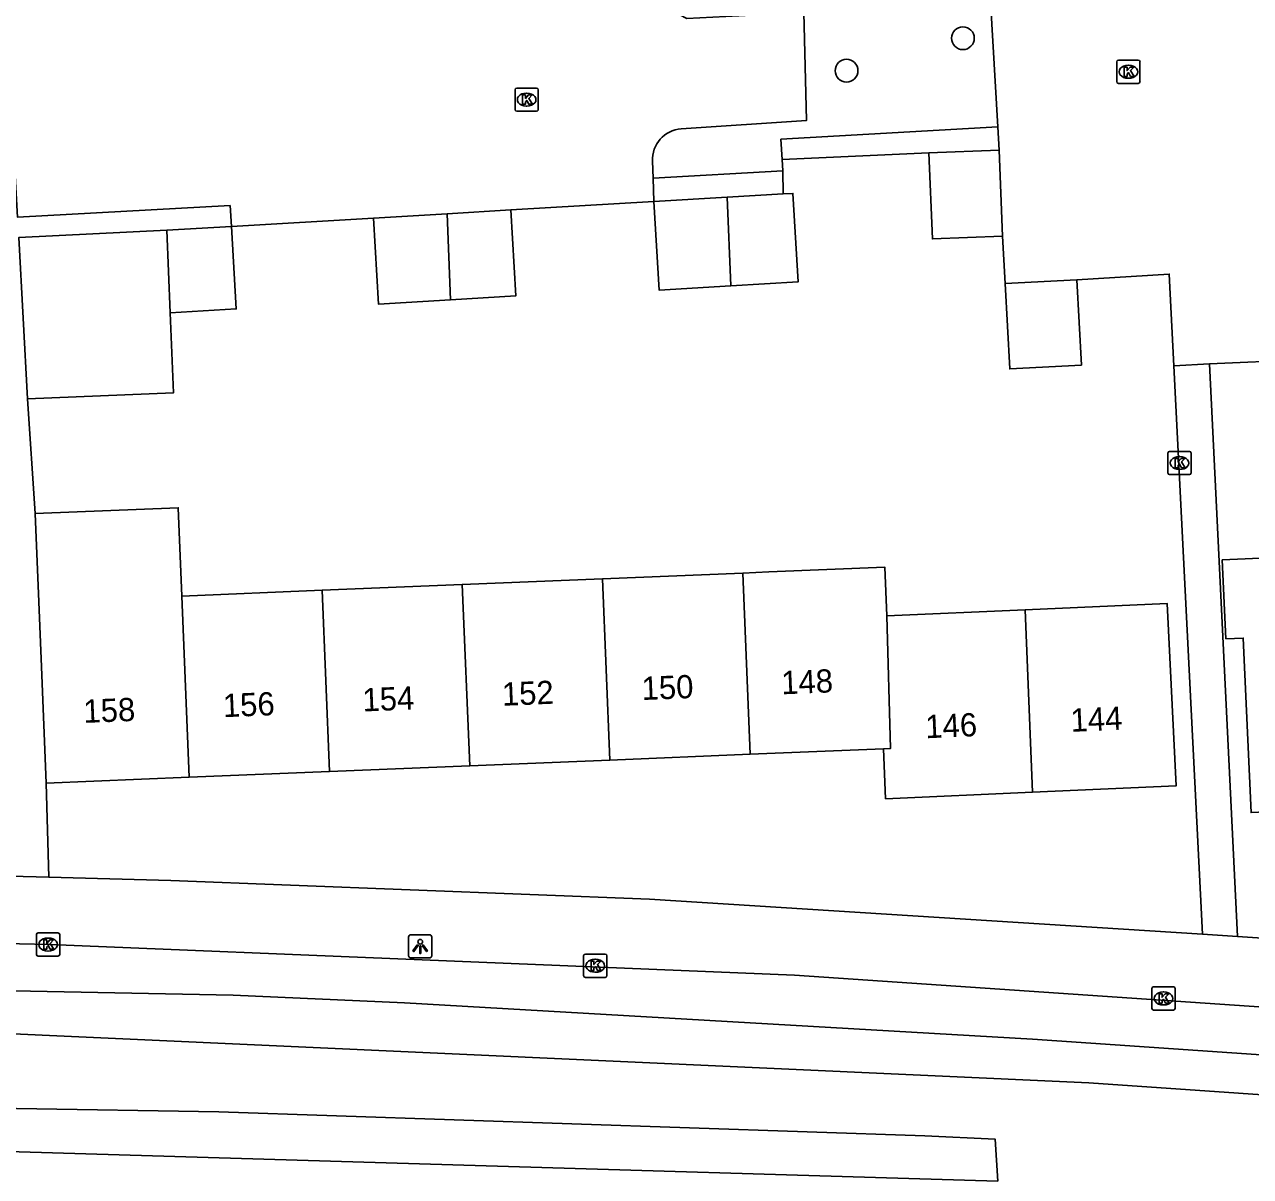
# Model space of a CAD drawing. Extents: x 161084 to 161928, y 385355 to 386522.
# Drawn here: x 161259.6 to 161312.3, y 386156 to 386205.5 of the extents above; entities that cross this region are included whole.
import ezdxf

# ---------------------------------------------------------------- set-up
doc = ezdxf.new("R2010")
doc.units = 0
for name, color, linetype in [('IMGEO_Boom', 7, 'Continuous'), ('IMGEO_Kolk', 7, 'Continuous'), ('IMGEO_Lichtpunt', 7, 'Continuous'), ('IMGEO_Pand', 7, 'Continuous'), ('IMGEO_Pand_nummerreeks', 7, 'Continuous'), ('IMGEO_Rijbaan_lokaal_gesloten', 7, 'Continuous'), ('IMGEO_Rijbaan_lokaal_open', 7, 'Continuous'), ('IMGEO_Voetpad_open', 7, 'Continuous')]:
    doc.layers.add(name, color=color, linetype=linetype)

msp = doc.modelspace()

# ---------------------------------------------------------------- linework, layer by layer
at = {"layer": 'IMGEO_Boom'}
for centre in [(161299.944, 386204.957), (161294.935, 386203.56)]:
    msp.add_circle(centre, 0.489, dxfattribs=at)
at = {"layer": 'IMGEO_Kolk'}
for p, q in [((161306.563, 386203.088), (161306.563, 386203.94)), ((161306.638, 386204.014), (161307.49, 386204.014)), ((161307.051, 386203.794), (161307.076, 386203.794)), ((161307.564, 386203.94), (161307.564, 386203.088)), ((161307.074, 386203.234), (161307.049, 386203.234)), ((161280.666, 386201.888), (161280.666, 386202.74)), ((161280.741, 386202.814), (161281.593, 386202.814)), ((161281.154, 386202.594), (161281.179, 386202.594)), ((161281.667, 386202.74), (161281.667, 386201.888)), ((161307.49, 386203.014), (161306.638, 386203.014)), ((161281.593, 386201.814), (161280.741, 386201.814)), ((161281.177, 386202.034), (161281.152, 386202.034)), ((161308.762, 386186.252), (161308.762, 386187.104)), ((161308.837, 386187.178), (161309.689, 386187.178)), ((161309.25, 386186.958), (161309.275, 386186.958)), ((161309.763, 386187.104), (161309.763, 386186.252)), ((161309.273, 386186.398), (161309.248, 386186.398)), ((161309.689, 386186.178), (161308.837, 386186.178)), ((161260.067, 386165.535), (161260.067, 386166.387)), ((161260.142, 386166.461), (161260.994, 386166.461)), ((161260.555, 386166.241), (161260.58, 386166.241)), ((161261.068, 386166.387), (161261.068, 386165.535)), ((161260.578, 386165.681), (161260.553, 386165.681)), ((161260.994, 386165.461), (161260.142, 386165.461)), ((161283.619, 386164.622), (161283.619, 386165.474)), ((161283.694, 386165.548), (161284.546, 386165.548)), ((161284.107, 386165.328), (161284.132, 386165.328)), ((161284.62, 386165.474), (161284.62, 386164.622)), ((161284.13, 386164.768), (161284.105, 386164.768)), ((161284.546, 386164.548), (161283.694, 386164.548)), ((161308.074, 386163.215), (161308.074, 386164.067)), ((161308.149, 386164.141), (161309.001, 386164.141)), ((161309.075, 386164.067), (161309.075, 386163.215)), ((161308.562, 386163.921), (161308.587, 386163.921)), ((161309.001, 386163.141), (161308.149, 386163.141)), ((161308.585, 386163.361), (161308.56, 386163.361))]:
    msp.add_line(p, q, dxfattribs=at)
for points in [[(161306.563, 386203.088), (161306.563, 386203.94)], [(161306.638, 386204.014), (161307.49, 386204.014)], [(161306.884, 386203.714), (161307.007, 386203.714), (161307.007, 386203.563), (161307.137, 386203.714), (161307.301, 386203.714), (161307.155, 386203.563), (161307.308, 386203.314), (161307.156, 386203.314), (161307.071, 386203.478), (161307.007, 386203.411), (161307.007, 386203.314), (161306.884, 386203.314), (161306.884, 386203.714)], [(161307.564, 386203.94), (161307.564, 386203.088)], [(161280.666, 386201.888), (161280.666, 386202.74)], [(161280.741, 386202.814), (161281.593, 386202.814)], [(161281.667, 386202.74), (161281.667, 386201.888)], [(161307.49, 386203.014), (161306.638, 386203.014)], [(161280.987, 386202.514), (161281.11, 386202.514), (161281.11, 386202.363), (161281.24, 386202.514), (161281.404, 386202.514), (161281.258, 386202.363), (161281.411, 386202.114), (161281.259, 386202.114), (161281.174, 386202.278), (161281.11, 386202.211), (161281.11, 386202.114), (161280.987, 386202.114), (161280.987, 386202.514)], [(161281.593, 386201.814), (161280.741, 386201.814)], [(161308.762, 386186.252), (161308.762, 386187.104)], [(161308.837, 386187.178), (161309.689, 386187.178)], [(161309.083, 386186.878), (161309.206, 386186.878), (161309.206, 386186.727), (161309.336, 386186.878), (161309.5, 386186.878), (161309.354, 386186.727), (161309.507, 386186.478), (161309.355, 386186.478), (161309.27, 386186.642), (161309.206, 386186.575), (161309.206, 386186.478), (161309.083, 386186.478), (161309.083, 386186.878)], [(161309.763, 386187.104), (161309.763, 386186.252)], [(161309.689, 386186.178), (161308.837, 386186.178)], [(161260.067, 386165.535), (161260.067, 386166.387)], [(161260.142, 386166.461), (161260.994, 386166.461)], [(161261.068, 386166.387), (161261.068, 386165.535)], [(161260.388, 386166.161), (161260.511, 386166.161), (161260.511, 386166.01), (161260.641, 386166.161), (161260.805, 386166.161), (161260.659, 386166.01), (161260.812, 386165.761), (161260.66, 386165.761), (161260.575, 386165.925), (161260.511, 386165.858), (161260.511, 386165.761), (161260.388, 386165.761), (161260.388, 386166.161)], [(161260.994, 386165.461), (161260.142, 386165.461)], [(161283.619, 386164.622), (161283.619, 386165.474)], [(161283.694, 386165.548), (161284.546, 386165.548)], [(161283.94, 386165.248), (161284.063, 386165.248), (161284.063, 386165.097), (161284.193, 386165.248), (161284.357, 386165.248), (161284.211, 386165.097), (161284.364, 386164.848), (161284.212, 386164.848), (161284.127, 386165.012), (161284.063, 386164.945), (161284.063, 386164.848), (161283.94, 386164.848), (161283.94, 386165.248)], [(161284.62, 386165.474), (161284.62, 386164.622)], [(161284.546, 386164.548), (161283.694, 386164.548)], [(161308.074, 386163.215), (161308.074, 386164.067)], [(161308.149, 386164.141), (161309.001, 386164.141)], [(161309.075, 386164.067), (161309.075, 386163.215)], [(161308.395, 386163.841), (161308.518, 386163.841), (161308.518, 386163.69), (161308.648, 386163.841), (161308.812, 386163.841), (161308.666, 386163.69), (161308.819, 386163.441), (161308.667, 386163.441), (161308.582, 386163.605), (161308.518, 386163.538), (161308.518, 386163.441), (161308.395, 386163.441), (161308.395, 386163.841)], [(161309.001, 386163.141), (161308.149, 386163.141)]]:
    msp.add_lwpolyline(points, dxfattribs=at)
for centre, start, end in [((161306.64, 386203.938), 91.552, 178.448), ((161306.64, 386203.938), 91.552, 178.448), ((161307.488, 386203.938), 1.552, 88.448), ((161307.488, 386203.938), 1.552, 88.448), ((161280.743, 386202.738), 91.552, 178.448), ((161280.743, 386202.738), 91.552, 178.448), ((161281.591, 386202.738), 1.552, 88.448), ((161281.591, 386202.738), 1.552, 88.448), ((161306.64, 386203.09), 181.552, 268.448), ((161306.64, 386203.09), 181.552, 268.448), ((161307.488, 386203.09), 271.552, 358.448), ((161307.488, 386203.09), 271.552, 358.448), ((161280.743, 386201.89), 181.552, 268.448), ((161280.743, 386201.89), 181.552, 268.448), ((161281.591, 386201.89), 271.552, 358.448), ((161281.591, 386201.89), 271.552, 358.448), ((161308.839, 386187.102), 91.552, 178.448), ((161308.839, 386187.102), 91.552, 178.448), ((161309.687, 386187.102), 1.552, 88.448), ((161309.687, 386187.102), 1.552, 88.448), ((161308.839, 386186.254), 181.552, 268.448), ((161308.839, 386186.254), 181.552, 268.448), ((161309.687, 386186.254), 271.552, 358.448), ((161309.687, 386186.254), 271.552, 358.448), ((161260.144, 386166.385), 91.552, 178.448), ((161260.144, 386166.385), 91.552, 178.448), ((161260.992, 386166.385), 1.552, 88.448), ((161260.992, 386166.385), 1.552, 88.448), ((161260.144, 386165.537), 181.552, 268.448), ((161260.144, 386165.537), 181.552, 268.448), ((161260.992, 386165.537), 271.552, 358.448), ((161260.992, 386165.537), 271.552, 358.448), ((161283.696, 386165.472), 91.552, 178.448), ((161283.696, 386165.472), 91.552, 178.448), ((161284.544, 386165.472), 1.552, 88.448), ((161284.544, 386165.472), 1.552, 88.448), ((161283.696, 386164.624), 181.552, 268.448), ((161283.696, 386164.624), 181.552, 268.448), ((161284.544, 386164.624), 271.552, 358.448), ((161284.544, 386164.624), 271.552, 358.448), ((161308.151, 386164.065), 91.552, 178.448), ((161308.151, 386164.065), 91.552, 178.448), ((161308.999, 386164.065), 1.552, 88.448), ((161308.999, 386164.065), 1.552, 88.448), ((161308.151, 386163.217), 181.552, 268.448), ((161308.151, 386163.217), 181.552, 268.448), ((161308.999, 386163.217), 271.552, 358.448), ((161308.999, 386163.217), 271.552, 358.448)]:
    msp.add_arc(centre, 0.0765, start, end, dxfattribs=at)
for centre, major_axis, ratio, start_param, end_param in [((161307.05, 386203.514), (-0.387, 0.002), 0.722429, 4.712389, 7.853982), ((161307.075, 386203.514), (-0.39, 0.002), 0.717154, 1.570796, 4.712389), ((161281.153, 386202.314), (-0.387, 0.002), 0.722429, 4.712389, 7.853982), ((161281.178, 386202.314), (-0.39, 0.002), 0.717154, 1.570796, 4.712389), ((161309.249, 386186.678), (-0.387, 0.002), 0.722429, 4.712389, 7.853982), ((161309.274, 386186.678), (-0.39, 0.002), 0.717154, 1.570796, 4.712389), ((161260.554, 386165.961), (-0.387, 0.002), 0.722429, 4.712389, 7.853982), ((161260.579, 386165.961), (-0.39, 0.002), 0.717154, 1.570796, 4.712389), ((161284.106, 386165.048), (-0.387, 0.002), 0.722429, 4.712389, 7.853982), ((161284.131, 386165.048), (-0.39, 0.002), 0.717154, 1.570796, 4.712389), ((161308.561, 386163.641), (-0.387, 0.002), 0.722429, 4.712389, 7.853982), ((161308.586, 386163.641), (-0.39, 0.002), 0.717154, 1.570796, 4.712389)]:
    msp.add_ellipse(centre, major_axis=major_axis, ratio=ratio, start_param=start_param, end_param=end_param, dxfattribs=at)
at = {"layer": 'IMGEO_Lichtpunt'}
for p, q in [((161276.087, 386166.284), (161276.087, 386165.477)), ((161276.087, 386166.284), (161276.087, 386165.477)), ((161276.989, 386166.379), (161276.181, 386166.379)), ((161276.989, 386166.379), (161276.181, 386166.379)), ((161277.083, 386165.477), (161277.083, 386166.284)), ((161277.083, 386165.477), (161277.083, 386166.284)), ((161276.181, 386165.383), (161276.989, 386165.383)), ((161276.181, 386165.383), (161276.989, 386165.383))]:
    msp.add_line(p, q, dxfattribs=at)
for points in [[(161276.461, 386165.948), (161276.5, 386165.92), (161276.312, 386165.658), (161276.274, 386165.685), (161276.461, 386165.948)], [(161276.563, 386165.9), (161276.61, 386165.9), (161276.61, 386165.578), (161276.563, 386165.578), (161276.563, 386165.9)], [(161276.673, 386165.92), (161276.711, 386165.947), (161276.898, 386165.685), (161276.859, 386165.657), (161276.673, 386165.92)]]:
    msp.add_lwpolyline(points, dxfattribs=at)
msp.add_circle((161276.586, 386166.082), 0.0994, dxfattribs=at)
for centre, start, end in [((161276.181, 386166.284), 90, 180), ((161276.181, 386166.284), 90, 180), ((161276.989, 386166.284), 0, 90), ((161276.989, 386166.284), 0, 90), ((161276.181, 386165.477), 180, 270), ((161276.181, 386165.477), 180, 270), ((161276.989, 386165.477), 270, 0), ((161276.989, 386165.477), 270, 360)]:
    msp.add_arc(centre, 0.0946, start, end, dxfattribs=at)
at = {"layer": 'IMGEO_Pand'}
for points in [[(161298.476, 386200.021), (161301.5, 386200.145)], [(161301.652, 386196.442), (161298.628, 386196.318), (161298.476, 386200.021)], [(161301.5, 386200.145), (161301.652, 386196.442)], [(161286.646, 386197.928), (161289.803, 386198.113)], [(161289.959, 386194.301), (161286.869, 386194.12), (161286.646, 386197.928)], [(161289.803, 386198.113), (161292.209, 386198.255)], [(161289.803, 386198.113), (161289.959, 386194.301)], [(161292.209, 386198.255), (161292.624, 386198.279), (161292.848, 386194.471), (161289.959, 386194.301)], [(161274.572, 386197.22), (161277.742, 386197.406)], [(161277.742, 386197.406), (161280.482, 386197.566)], [(161277.742, 386197.406), (161277.894, 386193.701)], [(161280.482, 386197.566), (161280.699, 386193.866), (161277.894, 386193.701)], [(161265.682, 386196.698), (161268.456, 386196.861)], [(161268.456, 386196.861), (161268.664, 386193.312), (161265.827, 386193.146)], [(161277.894, 386193.701), (161274.789, 386193.519), (161274.572, 386197.22)], [(161265.682, 386196.698), (161259.307, 386196.375), (161259.689, 386189.442)], [(161265.827, 386193.146), (161265.682, 386196.698)], [(161301.765, 386194.399), (161304.847, 386194.562)], [(161304.847, 386194.562), (161305.042, 386190.89), (161301.96, 386190.727), (161301.765, 386194.399)], [(161259.689, 386189.442), (161265.968, 386189.699), (161265.827, 386193.146)], [(161260.016, 386184.5), (161266.171, 386184.752), (161266.326, 386180.955)], [(161260.49, 386172.906), (161260.286, 386177.902), (161260.171, 386180.703), (161260.016, 386184.5)], [(161317.994, 386182.815), (161311.107, 386182.509), (161311.262, 386179.114), (161312.008, 386179.145), (161312.342, 386171.635), (161318.478, 386171.908)], [(161290.465, 386181.944), (161291.594, 386181.99), (161296.589, 386182.195), (161296.675, 386180.1)], [(161278.395, 386181.449), (161284.43, 386181.697)], [(161284.43, 386181.697), (161290.465, 386181.944)], [(161284.43, 386181.697), (161284.749, 386173.9)], [(161290.784, 386174.147), (161290.465, 386181.944)], [(161266.326, 386180.955), (161272.36, 386181.202)], [(161266.645, 386173.158), (161266.326, 386180.955)], [(161272.36, 386181.202), (161278.395, 386181.449)], [(161272.36, 386181.202), (161272.68, 386173.405)], [(161278.714, 386173.652), (161278.395, 386181.449)], [(161302.619, 386180.361), (161308.734, 386180.631), (161309.117, 386172.788), (161302.94, 386172.514)], [(161296.675, 386180.1), (161296.819, 386174.392), (161296.529, 386174.382)], [(161296.675, 386180.1), (161302.619, 386180.361)], [(161302.619, 386180.361), (161302.94, 386172.514)], [(161290.784, 386174.147), (161284.749, 386173.9)], [(161296.529, 386174.382), (161290.784, 386174.147)], [(161302.94, 386172.514), (161296.617, 386172.234), (161296.529, 386174.382)], [(161278.714, 386173.652), (161272.68, 386173.405)], [(161284.749, 386173.9), (161278.714, 386173.652)], [(161266.645, 386173.158), (161260.49, 386172.906)], [(161272.68, 386173.405), (161266.645, 386173.158)]]:
    msp.add_lwpolyline(points, dxfattribs=at)
at = {"layer": 'IMGEO_Rijbaan_lokaal_gesloten'}
for points in [[(161374.624, 386156.989), (161374.61, 386155.374), (161324.267, 386158.711), (161305.356, 386160.013), (161256.528, 386162.238), (161239.415, 386162.688), (161238.788, 386164.51)], [(161374.624, 386156.989), (161366.942, 386157.54), (161339.344, 386159.386), (161302.942, 386161.895), (161275.912, 386163.457), (161268.539, 386163.776), (161243.782, 386164.273), (161239.995, 386164.392), (161238.788, 386164.51)], [(161241.421, 386156.999), (161241.521, 386158.906), (161250.491, 386159.048), (161267.912, 386158.764), (161298.302, 386157.723), (161301.332, 386157.581), (161301.452, 386155.778)], [(161241.421, 386156.999), (161242.539, 386157.25), (161251.651, 386157.273), (161301.452, 386155.778)]]:
    msp.add_lwpolyline(points, dxfattribs=at)
at = {"layer": 'IMGEO_Rijbaan_lokaal_open'}
for points in [[(161286.137, 386211.804), (161286.287, 386206.755), (161288.058, 386205.809), (161293.103, 386206.06), (161293.212, 386201.421), (161287.813, 386201.058)], [(161268.456, 386196.861), (161268.401, 386197.756), (161259.259, 386197.253), (161258.84, 386204.656), (161257.392, 386204.603)], [(161286.581, 386199.667), (161286.609, 386198.928)], [(161286.609, 386198.928), (161286.646, 386197.928)], [(161286.646, 386197.928), (161280.482, 386197.566)], [(161274.572, 386197.22), (161268.456, 386196.861)]]:
    msp.add_lwpolyline(points, dxfattribs=at)
msp.add_arc((161287.922, 386199.721), 1.342, 94.6454, 182.2924, dxfattribs=at)
at = {"layer": 'IMGEO_Voetpad_open'}
for points in [[(161301.131, 386206.549), (161301.443, 386201.144)], [(161301.443, 386201.144), (161292.109, 386200.606), (161292.159, 386199.739)], [(161301.443, 386201.144), (161301.5, 386200.145)], [(161298.476, 386200.021), (161292.159, 386199.739)], [(161292.159, 386199.739), (161292.187, 386199.249)], [(161292.187, 386199.249), (161286.609, 386198.928)], [(161292.187, 386199.249), (161292.209, 386198.255)], [(161301.652, 386196.442), (161301.765, 386194.399)], [(161304.847, 386194.562), (161308.824, 386194.805), (161309.023, 386190.857)], [(161310.556, 386190.941), (161314.524, 386191.112)], [(161309.023, 386190.857), (161310.556, 386190.941)], [(161310.252, 386166.411), (161309.023, 386190.857)], [(161311.76, 386166.308), (161310.556, 386190.941)], [(161260.016, 386184.5), (161259.689, 386189.442)], [(161260.598, 386168.856), (161260.49, 386172.906)], [(161258.955, 386168.902), (161260.598, 386168.856)], [(161260.598, 386168.856), (161265.854, 386168.709), (161286.451, 386167.913), (161310.252, 386166.411)], [(161238.814, 386166.41), (161244.465, 386166.282), (161249.7, 386166.214), (161255.581, 386166.076), (161259.34, 386165.988), (161260.643, 386165.958), (161292.699, 386164.636), (161340.25, 386161.406), (161346.271, 386160.983), (161348.813, 386160.804)], [(161310.252, 386166.411), (161311.76, 386166.308)], [(161311.76, 386166.308), (161349.259, 386163.828)]]:
    msp.add_lwpolyline(points, dxfattribs=at)

# ---------------------------------------------------------------- texts
at = {"layer": 'IMGEO_Pand_nummerreeks'}
for s, rotation, p in [('148', 2.3453, (161292.14, 386176.724)), ('152', 2.3453, (161280.121, 386176.232)), ('150', 2.3453, (161286.134, 386176.478)), ('156', 2.3453, (161268.11, 386175.74)), ('154', 2.3453, (161274.117, 386175.986)), ('158', 2.3434, (161262.108, 386175.494)), ('144', 2.5377, (161304.594, 386175.11)), ('146', 2.5377, (161298.344, 386174.833))]:
    msp.add_text(s, height=1, rotation=rotation, dxfattribs=at).set_placement(p)

doc.saveas('drawing.dxf')
